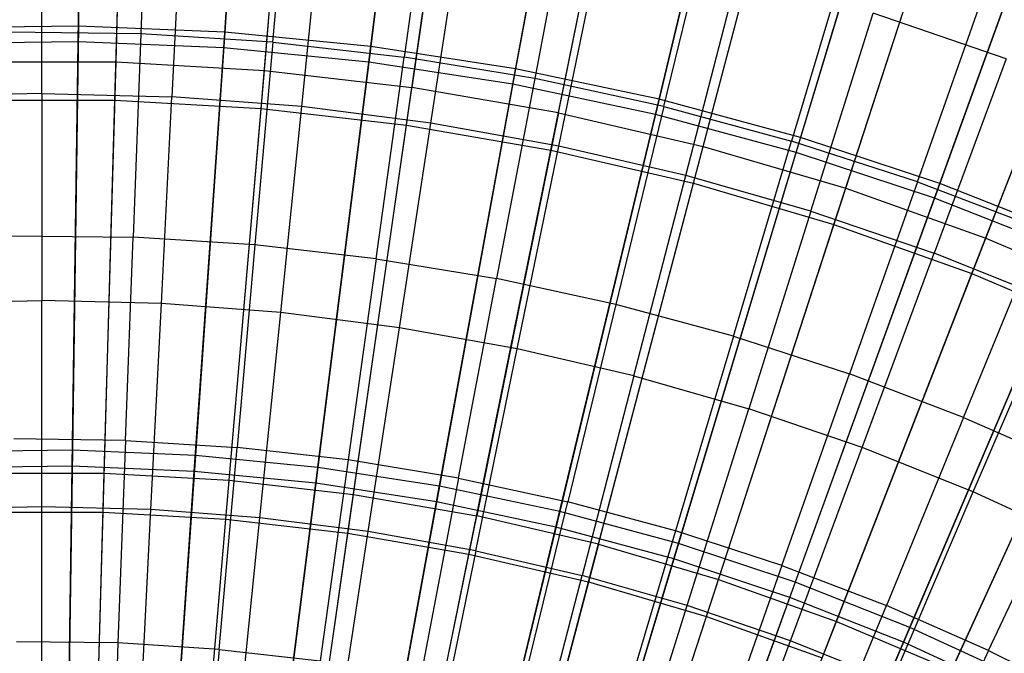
# Model space of a CAD drawing. Extents: x 0.1 to 12.1, y -6 to 6.
# Tile 264 of 334: x 6.044 to 6.775, y 1.492 to 1.963. Entities that reach past the tile are written whole.
import ezdxf

# ---------------------------------------------------------------- set-up
doc = ezdxf.new("R2010")
doc.units = 0
doc.header["$LTSCALE"] = 2.54
doc.layers.get('0').update_dxf_attribs({"linetype": 'CONTINUOUS'})

# ---------------------------------------------------------------- blocks, each defined once
blk = doc.blocks.new('DROPS_COLOR_B-11195_STL')
at = {"color": 0}
for p, q in [((6.11519, 1.93183, 13.16251), (6.12372, 2.2306, 13.03183)), ((6.11519, 1.93183, 13.16251), (6.12372, 2.2306, 13.03183)), ((6.22538, 1.92553, 13.16251), (6.25096, 2.22332, 13.03183)), ((6.22538, 1.92553, 13.16251), (6.25096, 2.22332, 13.03183)), ((6.37758, 2.20879, 13.03183), (6.33504, 1.91295, 13.16251)), ((6.37758, 2.20879, 13.03183), (6.33504, 1.91295, 13.16251)), ((6.11438, 1.90352, 2.21277), (6.12293, 2.20295, 2.3419)), ((6.11438, 1.90352, 2.21277), (6.12293, 2.20295, 2.3419)), ((6.22296, 1.89731, 2.21277), (6.24859, 2.19577, 2.3419)), ((6.22296, 1.89731, 2.21277), (6.24859, 2.19577, 2.3419)), ((6.4438, 1.89412, 13.16251), (6.50316, 2.18706, 13.03183)), ((6.4438, 1.89412, 13.16251), (6.50316, 2.18706, 13.03183)), ((6.33101, 1.88491, 2.21277), (6.37364, 2.18142, 2.3419)), ((6.33101, 1.88491, 2.21277), (6.37364, 2.18142, 2.3419)), ((6.43817, 1.86637, 2.21277), (6.49766, 2.15996, 2.3419)), ((6.43817, 1.86637, 2.21277), (6.49766, 2.15996, 2.3419)), ((6.55131, 1.86913, 13.16251), (6.62729, 2.15819, 13.03183)), ((6.55131, 1.86913, 13.16251), (6.62729, 2.15819, 13.03183)), ((6.54411, 1.84173, 2.21277), (6.62026, 2.13145, 2.3419)), ((6.54411, 1.84173, 2.21277), (6.62026, 2.13145, 2.3419)), ((6.65721, 1.83803, 13.16251), (6.74957, 2.12229, 13.03183)), ((6.65721, 1.83803, 13.16251), (6.74957, 2.12229, 13.03183)), ((6.1394, 2.10409, 13.42236), (6.13369, 1.9527, 13.48847)), ((6.1394, 2.10409, 13.42236), (6.13369, 1.9527, 13.48847)), ((6.23171, 1.94653, 13.48847), (6.24502, 2.09745, 13.42236)), ((6.23171, 1.94653, 13.48847), (6.24502, 2.09745, 13.42236)), ((6.64846, 1.81109, 2.21277), (6.74103, 2.09599, 2.3419)), ((6.64846, 1.81109, 2.21277), (6.74103, 2.09599, 2.3419)), ((6.35017, 2.08551, 13.42236), (6.32929, 1.93545, 13.48847)), ((6.35017, 2.08551, 13.42236), (6.32929, 1.93545, 13.48847)), ((6.76117, 1.80094, 13.16251), (6.86961, 2.07946, 13.03183)), ((6.76117, 1.80094, 13.16251), (6.86961, 2.07946, 13.03183)), ((6.06004, 1.90845, 13.42089), (6.06004, 2.06261, 13.35397)), ((6.06004, 1.90845, 13.42089), (6.06004, 2.06261, 13.35397)), ((6.45459, 2.06829, 13.42236), (6.4262, 1.91947, 13.48847)), ((6.45459, 2.06829, 13.42236), (6.4262, 1.91947, 13.48847)), ((6.16451, 2.05996, 13.35397), (6.1567, 1.906, 13.42089)), ((6.16451, 2.05996, 13.35397), (6.1567, 1.906, 13.42089)), ((6.25311, 1.89866, 13.42089), (6.26871, 2.05203, 13.35397)), ((6.25311, 1.89866, 13.42089), (6.26871, 2.05203, 13.35397)), ((6.75089, 1.77454, 2.21277), (6.85957, 2.05369, 2.3419)), ((6.75089, 1.77454, 2.21277), (6.85957, 2.05369, 2.3419)), ((6.52218, 1.89865, 13.48847), (6.55801, 2.04586, 13.42236)), ((6.52218, 1.89865, 13.48847), (6.55801, 2.04586, 13.42236)), ((6.34903, 1.88644, 13.42089), (6.37237, 2.03883, 13.35397)), ((6.34903, 1.88644, 13.42089), (6.37237, 2.03883, 13.35397)), ((6.44421, 1.86938, 13.42089), (6.47524, 2.02039, 13.35397)), ((6.44421, 1.86938, 13.42089), (6.47524, 2.02039, 13.35397)), ((6.66017, 2.01825, 13.42236), (6.61699, 1.87303, 13.48847)), ((6.66017, 2.01825, 13.42236), (6.61699, 1.87303, 13.48847)), ((6.5384, 1.84753, 13.42089), (6.57704, 1.99677, 13.35397)), ((6.5384, 1.84753, 13.42089), (6.57704, 1.99677, 13.35397)), ((6.7104, 1.84268, 13.48847), (6.76082, 1.98555, 13.42236)), ((6.7104, 1.84268, 13.48847), (6.76082, 1.98555, 13.42236)), ((6.63136, 1.82093, 13.42089), (6.67751, 1.96802, 13.35397)), ((6.63136, 1.82093, 13.42089), (6.67751, 1.96802, 13.35397)), ((6.77639, 1.93422, 13.35397), (6.67751, 1.96802, 13.35397)), ((6.77639, 1.93422, 13.35397), (6.67751, 1.96802, 13.35397)), ((6.13369, 1.9527, 13.48847), (6.03548, 1.95393, 13.48847)), ((6.13369, 1.9527, 13.48847), (6.03548, 1.95393, 13.48847)), ((6.13369, 1.9527, 13.48847), (6.12799, 1.80155, 13.55036)), ((6.13369, 1.9527, 13.48847), (6.12799, 1.80155, 13.55036)), ((6.23171, 1.94653, 13.48847), (6.13369, 1.9527, 13.48847)), ((6.23171, 1.94653, 13.48847), (6.13369, 1.9527, 13.48847)), ((6.23171, 1.94653, 13.48847), (6.21842, 1.79586, 13.55036)), ((6.23171, 1.94653, 13.48847), (6.21842, 1.79586, 13.55036)), ((6.23171, 1.94653, 13.48847), (6.32929, 1.93545, 13.48847)), ((6.23171, 1.94653, 13.48847), (6.32929, 1.93545, 13.48847)), ((6.00481, 1.93183, 13.16251), (6.11519, 1.93183, 13.16251)), ((6.00481, 1.93183, 13.16251), (6.11519, 1.93183, 13.16251)), ((6.10646, 1.6263, 13.27646), (6.11519, 1.93183, 13.16251)), ((6.10646, 1.6263, 13.27646), (6.11519, 1.93183, 13.16251)), ((6.11519, 1.93183, 13.16251), (6.22538, 1.92553, 13.16251)), ((6.11519, 1.93183, 13.16251), (6.22538, 1.92553, 13.16251)), ((6.30845, 1.78564, 13.55036), (6.32929, 1.93545, 13.48847)), ((6.30845, 1.78564, 13.55036), (6.32929, 1.93545, 13.48847)), ((6.4262, 1.91947, 13.48847), (6.32929, 1.93545, 13.48847)), ((6.4262, 1.91947, 13.48847), (6.32929, 1.93545, 13.48847)), ((6.77639, 1.93422, 13.35397), (6.72285, 1.78965, 13.42089)), ((6.77639, 1.93422, 13.35397), (6.72285, 1.78965, 13.42089)), ((6.19923, 1.621, 13.27646), (6.22538, 1.92553, 13.16251)), ((6.19923, 1.621, 13.27646), (6.22538, 1.92553, 13.16251)), ((6.22538, 1.92553, 13.16251), (6.33504, 1.91295, 13.16251)), ((6.22538, 1.92553, 13.16251), (6.33504, 1.91295, 13.16251)), ((6.4262, 1.91947, 13.48847), (6.39786, 1.7709, 13.55036)), ((6.4262, 1.91947, 13.48847), (6.39786, 1.7709, 13.55036)), ((6.52218, 1.89865, 13.48847), (6.4262, 1.91947, 13.48847)), ((6.52218, 1.89865, 13.48847), (6.4262, 1.91947, 13.48847)), ((6.29154, 1.6104, 13.27646), (6.33504, 1.91295, 13.16251)), ((6.29154, 1.6104, 13.27646), (6.33504, 1.91295, 13.16251)), ((6.4438, 1.89412, 13.16251), (6.33504, 1.91295, 13.16251)), ((6.4438, 1.89412, 13.16251), (6.33504, 1.91295, 13.16251)), ((6.06004, 1.90845, 13.42089), (5.96338, 1.906, 13.42089)), ((6.06004, 1.90845, 13.42089), (5.96338, 1.906, 13.42089)), ((6.00562, 1.90352, 2.21277), (6.11438, 1.90352, 2.21277)), ((6.00562, 1.90352, 2.21277), (6.11438, 1.90352, 2.21277)), ((6.06004, 1.90845, 13.42089), (6.1567, 1.906, 13.42089)), ((6.06004, 1.90845, 13.42089), (6.06004, 1.75463, 13.48337)), ((6.06004, 1.90845, 13.42089), (6.06004, 1.75463, 13.48337)), ((6.06004, 1.90845, 13.42089), (6.1567, 1.906, 13.42089)), ((6.10563, 1.5974, 2.1004), (6.11438, 1.90352, 2.21277)), ((6.10563, 1.5974, 2.1004), (6.11438, 1.90352, 2.21277)), ((6.11438, 1.90352, 2.21277), (6.22296, 1.89731, 2.21277)), ((6.11438, 1.90352, 2.21277), (6.22296, 1.89731, 2.21277)), ((6.14891, 1.75238, 13.48337), (6.1567, 1.906, 13.42089)), ((6.14891, 1.75238, 13.48337), (6.1567, 1.906, 13.42089)), ((6.25311, 1.89866, 13.42089), (6.1567, 1.906, 13.42089)), ((6.25311, 1.89866, 13.42089), (6.1567, 1.906, 13.42089)), ((6.19675, 1.59219, 2.1004), (6.22296, 1.89731, 2.21277)), ((6.19675, 1.59219, 2.1004), (6.22296, 1.89731, 2.21277)), ((6.22296, 1.89731, 2.21277), (6.33101, 1.88491, 2.21277)), ((6.22296, 1.89731, 2.21277), (6.33101, 1.88491, 2.21277)), ((6.23755, 1.74563, 13.48337), (6.25311, 1.89866, 13.42089)), ((6.23755, 1.74563, 13.48337), (6.25311, 1.89866, 13.42089)), ((6.34903, 1.88644, 13.42089), (6.25311, 1.89866, 13.42089)), ((6.34903, 1.88644, 13.42089), (6.25311, 1.89866, 13.42089)), ((6.52218, 1.89865, 13.48847), (6.48641, 1.75169, 13.55036)), ((6.52218, 1.89865, 13.48847), (6.48641, 1.75169, 13.55036)), ((6.52218, 1.89865, 13.48847), (6.61699, 1.87303, 13.48847)), ((6.52218, 1.89865, 13.48847), (6.61699, 1.87303, 13.48847)), ((6.4438, 1.89412, 13.16251), (6.3831, 1.59456, 13.27646)), ((6.4438, 1.89412, 13.16251), (6.3831, 1.59456, 13.27646)), ((6.4438, 1.89412, 13.16251), (6.55131, 1.86913, 13.16251)), ((6.4438, 1.89412, 13.16251), (6.55131, 1.86913, 13.16251)), ((6.28743, 1.58179, 2.1004), (6.33101, 1.88491, 2.21277)), ((6.28743, 1.58179, 2.1004), (6.33101, 1.88491, 2.21277)), ((6.32574, 1.73439, 13.48337), (6.34903, 1.88644, 13.42089)), ((6.32574, 1.73439, 13.48337), (6.34903, 1.88644, 13.42089)), ((6.33101, 1.88491, 2.21277), (6.43817, 1.86637, 2.21277)), ((6.33101, 1.88491, 2.21277), (6.43817, 1.86637, 2.21277)), ((6.44421, 1.86938, 13.42089), (6.34903, 1.88644, 13.42089)), ((6.44421, 1.86938, 13.42089), (6.34903, 1.88644, 13.42089)), ((6.57388, 1.72806, 13.55036), (6.61699, 1.87303, 13.48847)), ((6.57388, 1.72806, 13.55036), (6.61699, 1.87303, 13.48847)), ((6.7104, 1.84268, 13.48847), (6.61699, 1.87303, 13.48847)), ((6.7104, 1.84268, 13.48847), (6.61699, 1.87303, 13.48847)), ((6.37736, 1.56623, 2.1004), (6.43817, 1.86637, 2.21277)), ((6.37736, 1.56623, 2.1004), (6.43817, 1.86637, 2.21277)), ((6.41324, 1.71871, 13.48337), (6.44421, 1.86938, 13.42089)), ((6.41324, 1.71871, 13.48337), (6.44421, 1.86938, 13.42089)), ((6.43817, 1.86637, 2.21277), (6.54411, 1.84173, 2.21277)), ((6.43817, 1.86637, 2.21277), (6.54411, 1.84173, 2.21277)), ((6.5384, 1.84753, 13.42089), (6.44421, 1.86938, 13.42089)), ((6.5384, 1.84753, 13.42089), (6.44421, 1.86938, 13.42089)), ((6.4736, 1.57351, 13.27646), (6.55131, 1.86913, 13.16251)), ((6.4736, 1.57351, 13.27646), (6.55131, 1.86913, 13.16251)), ((6.55131, 1.86913, 13.16251), (6.65721, 1.83803, 13.16251)), ((6.55131, 1.86913, 13.16251), (6.65721, 1.83803, 13.16251)), ((6.49984, 1.69862, 13.48337), (6.5384, 1.84753, 13.42089)), ((6.49984, 1.69862, 13.48337), (6.5384, 1.84753, 13.42089)), ((6.63136, 1.82093, 13.42089), (6.5384, 1.84753, 13.42089)), ((6.63136, 1.82093, 13.42089), (6.5384, 1.84753, 13.42089)), ((6.46625, 1.54555, 2.1004), (6.54411, 1.84173, 2.21277)), ((6.46625, 1.54555, 2.1004), (6.54411, 1.84173, 2.21277)), ((6.54411, 1.84173, 2.21277), (6.64846, 1.81109, 2.21277)), ((6.54411, 1.84173, 2.21277), (6.64846, 1.81109, 2.21277)), ((6.56276, 1.54734, 13.27646), (6.65721, 1.83803, 13.16251)), ((6.56276, 1.54734, 13.27646), (6.65721, 1.83803, 13.16251)), ((6.65721, 1.83803, 13.16251), (6.76117, 1.80094, 13.16251)), ((6.65721, 1.83803, 13.16251), (6.76117, 1.80094, 13.16251)), ((6.7104, 1.84268, 13.48847), (6.66006, 1.70006, 13.55036)), ((6.7104, 1.84268, 13.48847), (6.66006, 1.70006, 13.55036)), ((6.7104, 1.84268, 13.48847), (6.80216, 1.80768, 13.48847)), ((6.7104, 1.84268, 13.48847), (6.80216, 1.80768, 13.48847)), ((6.63136, 1.82093, 13.42089), (6.58531, 1.67416, 13.48337)), ((6.63136, 1.82093, 13.42089), (6.58531, 1.67416, 13.48337)), ((6.63136, 1.82093, 13.42089), (6.72285, 1.78965, 13.42089)), ((6.63136, 1.82093, 13.42089), (6.72285, 1.78965, 13.42089)), ((6.55383, 1.51984, 2.1004), (6.64846, 1.81109, 2.21277)), ((6.55383, 1.51984, 2.1004), (6.64846, 1.81109, 2.21277)), ((6.64846, 1.81109, 2.21277), (6.75089, 1.77454, 2.21277)), ((6.64846, 1.81109, 2.21277), (6.75089, 1.77454, 2.21277)), ((6.74472, 1.66776, 13.55036), (6.80216, 1.80768, 13.48847)), ((6.74472, 1.66776, 13.55036), (6.80216, 1.80768, 13.48847)), ((6.03738, 1.80269, 13.55036), (6.12799, 1.80155, 13.55036)), ((6.03738, 1.80269, 13.55036), (6.12799, 1.80155, 13.55036)), ((6.1223, 1.65069, 13.60807), (6.12799, 1.80155, 13.55036)), ((6.1223, 1.65069, 13.60807), (6.12799, 1.80155, 13.55036)), ((6.21842, 1.79586, 13.55036), (6.12799, 1.80155, 13.55036)), ((6.21842, 1.79586, 13.55036), (6.12799, 1.80155, 13.55036)), ((6.65028, 1.51611, 13.27646), (6.76117, 1.80094, 13.16251)), ((6.65028, 1.51611, 13.27646), (6.76117, 1.80094, 13.16251)), ((6.76117, 1.80094, 13.16251), (6.86284, 1.75797, 13.16251)), ((6.76117, 1.80094, 13.16251), (6.86284, 1.75797, 13.16251)), ((6.21842, 1.79586, 13.55036), (6.20516, 1.64548, 13.60807)), ((6.21842, 1.79586, 13.55036), (6.20516, 1.64548, 13.60807)), ((6.30845, 1.78564, 13.55036), (6.21842, 1.79586, 13.55036)), ((6.30845, 1.78564, 13.55036), (6.21842, 1.79586, 13.55036)), ((6.30845, 1.78564, 13.55036), (6.28765, 1.63611, 13.60807)), ((6.30845, 1.78564, 13.55036), (6.28765, 1.63611, 13.60807)), ((6.30845, 1.78564, 13.55036), (6.39786, 1.7709, 13.55036)), ((6.30845, 1.78564, 13.55036), (6.39786, 1.7709, 13.55036)), ((6.66943, 1.64541, 13.48337), (6.72285, 1.78965, 13.42089)), ((6.66943, 1.64541, 13.48337), (6.72285, 1.78965, 13.42089)), ((6.81265, 1.75378, 13.42089), (6.72285, 1.78965, 13.42089)), ((6.81265, 1.75378, 13.42089), (6.72285, 1.78965, 13.42089)), ((6.36957, 1.6226, 13.60807), (6.39786, 1.7709, 13.55036)), ((6.36957, 1.6226, 13.60807), (6.39786, 1.7709, 13.55036)), ((6.48641, 1.75169, 13.55036), (6.39786, 1.7709, 13.55036)), ((6.48641, 1.75169, 13.55036), (6.39786, 1.7709, 13.55036)), ((6.63979, 1.48917, 2.1004), (6.75089, 1.77454, 2.21277)), ((6.63979, 1.48917, 2.1004), (6.75089, 1.77454, 2.21277)), ((6.75089, 1.77454, 2.21277), (6.85107, 1.73221, 2.21277)), ((6.75089, 1.77454, 2.21277), (6.85107, 1.73221, 2.21277)), ((6.73587, 1.47994, 13.27646), (6.86284, 1.75797, 13.16251)), ((6.73587, 1.47994, 13.27646), (6.86284, 1.75797, 13.16251)), ((5.97117, 1.75238, 13.48337), (6.06004, 1.75463, 13.48337)), ((5.97117, 1.75238, 13.48337), (6.06004, 1.75463, 13.48337)), ((6.06004, 1.60136, 13.54139), (6.06004, 1.75463, 13.48337)), ((6.14891, 1.75238, 13.48337), (6.06004, 1.75463, 13.48337)), ((6.14891, 1.75238, 13.48337), (6.06004, 1.75463, 13.48337)), ((6.06004, 1.60136, 13.54139), (6.06004, 1.75463, 13.48337)), ((6.14115, 1.59931, 13.54139), (6.14891, 1.75238, 13.48337)), ((6.14115, 1.59931, 13.54139), (6.14891, 1.75238, 13.48337)), ((6.23755, 1.74563, 13.48337), (6.14891, 1.75238, 13.48337)), ((6.23755, 1.74563, 13.48337), (6.14891, 1.75238, 13.48337)), ((6.48641, 1.75169, 13.55036), (6.4507, 1.605, 13.60807)), ((6.48641, 1.75169, 13.55036), (6.4507, 1.605, 13.60807)), ((6.57388, 1.72806, 13.55036), (6.48641, 1.75169, 13.55036)), ((6.57388, 1.72806, 13.55036), (6.48641, 1.75169, 13.55036)), ((6.75199, 1.61243, 13.48337), (6.81265, 1.75378, 13.42089)), ((6.75199, 1.61243, 13.48337), (6.81265, 1.75378, 13.42089)), ((6.22204, 1.59314, 13.54139), (6.23755, 1.74563, 13.48337)), ((6.22204, 1.59314, 13.54139), (6.23755, 1.74563, 13.48337)), ((6.32574, 1.73439, 13.48337), (6.23755, 1.74563, 13.48337)), ((6.32574, 1.73439, 13.48337), (6.23755, 1.74563, 13.48337)), ((6.30253, 1.58289, 13.54139), (6.32574, 1.73439, 13.48337)), ((6.30253, 1.58289, 13.54139), (6.32574, 1.73439, 13.48337)), ((6.41324, 1.71871, 13.48337), (6.32574, 1.73439, 13.48337)), ((6.41324, 1.71871, 13.48337), (6.32574, 1.73439, 13.48337)), ((6.57388, 1.72806, 13.55036), (6.53085, 1.58335, 13.60807)), ((6.57388, 1.72806, 13.55036), (6.53085, 1.58335, 13.60807)), ((6.57388, 1.72806, 13.55036), (6.66006, 1.70006, 13.55036)), ((6.57388, 1.72806, 13.55036), (6.66006, 1.70006, 13.55036)), ((6.72386, 1.45364, 2.1004), (6.85107, 1.73221, 2.21277)), ((6.72386, 1.45364, 2.1004), (6.85107, 1.73221, 2.21277)), ((6.38239, 1.56858, 13.54139), (6.41324, 1.71871, 13.48337)), ((6.38239, 1.56858, 13.54139), (6.41324, 1.71871, 13.48337)), ((6.49984, 1.69862, 13.48337), (6.41324, 1.71871, 13.48337)), ((6.49984, 1.69862, 13.48337), (6.41324, 1.71871, 13.48337)), ((6.49984, 1.69862, 13.48337), (6.46142, 1.55024, 13.54139)), ((6.49984, 1.69862, 13.48337), (6.46142, 1.55024, 13.54139)), ((6.49984, 1.69862, 13.48337), (6.58531, 1.67416, 13.48337)), ((6.49984, 1.69862, 13.48337), (6.58531, 1.67416, 13.48337)), ((6.60981, 1.55769, 13.60807), (6.66006, 1.70006, 13.55036)), ((6.60981, 1.55769, 13.60807), (6.66006, 1.70006, 13.55036)), ((6.74472, 1.66776, 13.55036), (6.66006, 1.70006, 13.55036)), ((6.74472, 1.66776, 13.55036), (6.66006, 1.70006, 13.55036)), ((6.53943, 1.52792, 13.54139), (6.58531, 1.67416, 13.48337)), ((6.53943, 1.52792, 13.54139), (6.58531, 1.67416, 13.48337)), ((6.66943, 1.64541, 13.48337), (6.58531, 1.67416, 13.48337)), ((6.66943, 1.64541, 13.48337), (6.58531, 1.67416, 13.48337)), ((6.74472, 1.66776, 13.55036), (6.68738, 1.5281, 13.60807)), ((6.74472, 1.66776, 13.55036), (6.68738, 1.5281, 13.60807)), ((6.74472, 1.66776, 13.55036), (6.82765, 1.63125, 13.55036)), ((6.74472, 1.66776, 13.55036), (6.82765, 1.63125, 13.55036)), ((6.1223, 1.65069, 13.60807), (6.03928, 1.65173, 13.60807)), ((6.1223, 1.65069, 13.60807), (6.03928, 1.65173, 13.60807)), ((6.1223, 1.65069, 13.60807), (6.11662, 1.50013, 13.66163)), ((6.1223, 1.65069, 13.60807), (6.11662, 1.50013, 13.66163)), ((6.1223, 1.65069, 13.60807), (6.20516, 1.64548, 13.60807)), ((6.1223, 1.65069, 13.60807), (6.20516, 1.64548, 13.60807)), ((6.19192, 1.49539, 13.66163), (6.20516, 1.64548, 13.60807)), ((6.19192, 1.49539, 13.66163), (6.20516, 1.64548, 13.60807)), ((6.28765, 1.63611, 13.60807), (6.20516, 1.64548, 13.60807)), ((6.28765, 1.63611, 13.60807), (6.20516, 1.64548, 13.60807)), ((6.6162, 1.50168, 13.54139), (6.66943, 1.64541, 13.48337)), ((6.6162, 1.50168, 13.54139), (6.66943, 1.64541, 13.48337)), ((6.75199, 1.61243, 13.48337), (6.66943, 1.64541, 13.48337)), ((6.75199, 1.61243, 13.48337), (6.66943, 1.64541, 13.48337)), ((6.28765, 1.63611, 13.60807), (6.26689, 1.48688, 13.66163)), ((6.28765, 1.63611, 13.60807), (6.26689, 1.48688, 13.66163)), ((6.36957, 1.6226, 13.60807), (6.28765, 1.63611, 13.60807)), ((6.36957, 1.6226, 13.60807), (6.28765, 1.63611, 13.60807)), ((6.76337, 1.49465, 13.60807), (6.82765, 1.63125, 13.55036)), ((6.76337, 1.49465, 13.60807), (6.82765, 1.63125, 13.55036)), ((6.01354, 1.6263, 13.27646), (6.10646, 1.6263, 13.27646)), ((6.01354, 1.6263, 13.27646), (6.10646, 1.6263, 13.27646)), ((6.09756, 1.31494, 13.37336), (6.10646, 1.6263, 13.27646)), ((6.09756, 1.31494, 13.37336), (6.10646, 1.6263, 13.27646)), ((6.10646, 1.6263, 13.27646), (6.19923, 1.621, 13.27646)), ((6.10646, 1.6263, 13.27646), (6.19923, 1.621, 13.27646)), ((6.17257, 1.31066, 13.37336), (6.19923, 1.621, 13.27646)), ((6.17257, 1.31066, 13.37336), (6.19923, 1.621, 13.27646)), ((6.19923, 1.621, 13.27646), (6.29154, 1.6104, 13.27646)), ((6.19923, 1.621, 13.27646), (6.29154, 1.6104, 13.27646)), ((6.36957, 1.6226, 13.60807), (6.34133, 1.47461, 13.66163)), ((6.36957, 1.6226, 13.60807), (6.34133, 1.47461, 13.66163)), ((6.36957, 1.6226, 13.60807), (6.4507, 1.605, 13.60807)), ((6.36957, 1.6226, 13.60807), (6.4507, 1.605, 13.60807)), ((6.24721, 1.30209, 13.37336), (6.29154, 1.6104, 13.27646)), ((6.24721, 1.30209, 13.37336), (6.29154, 1.6104, 13.27646)), ((6.29154, 1.6104, 13.27646), (6.3831, 1.59456, 13.27646)), ((6.29154, 1.6104, 13.27646), (6.3831, 1.59456, 13.27646)), ((6.69154, 1.47158, 13.54139), (6.75199, 1.61243, 13.48337)), ((6.69154, 1.47158, 13.54139), (6.75199, 1.61243, 13.48337)), ((6.83277, 1.57531, 13.48337), (6.75199, 1.61243, 13.48337)), ((6.83277, 1.57531, 13.48337), (6.75199, 1.61243, 13.48337)), ((6.41507, 1.45861, 13.66163), (6.4507, 1.605, 13.60807)), ((6.41507, 1.45861, 13.66163), (6.4507, 1.605, 13.60807)), ((6.53085, 1.58335, 13.60807), (6.4507, 1.605, 13.60807)), ((6.53085, 1.58335, 13.60807), (6.4507, 1.605, 13.60807)), ((6.06004, 1.60136, 13.54139), (5.97893, 1.59931, 13.54139)), ((6.06004, 1.60136, 13.54139), (5.97893, 1.59931, 13.54139)), ((6.01437, 1.5974, 2.1004), (6.10563, 1.5974, 2.1004)), ((6.01437, 1.5974, 2.1004), (6.10563, 1.5974, 2.1004)), ((6.06004, 1.4485, 13.59504), (6.06004, 1.60136, 13.54139)), ((6.14115, 1.59931, 13.54139), (6.06004, 1.60136, 13.54139)), ((6.14115, 1.59931, 13.54139), (6.06004, 1.60136, 13.54139)), ((6.06004, 1.4485, 13.59504), (6.06004, 1.60136, 13.54139)), ((6.09673, 1.28555, 2.00512), (6.10563, 1.5974, 2.1004)), ((6.09673, 1.28555, 2.00512), (6.10563, 1.5974, 2.1004)), ((6.10563, 1.5974, 2.1004), (6.19675, 1.59219, 2.1004)), ((6.10563, 1.5974, 2.1004), (6.19675, 1.59219, 2.1004)), ((6.1334, 1.44664, 13.59504), (6.14115, 1.59931, 13.54139)), ((6.1334, 1.44664, 13.59504), (6.14115, 1.59931, 13.54139)), ((6.22204, 1.59314, 13.54139), (6.14115, 1.59931, 13.54139)), ((6.22204, 1.59314, 13.54139), (6.14115, 1.59931, 13.54139)), ((6.32124, 1.28928, 13.37336), (6.3831, 1.59456, 13.27646)), ((6.32124, 1.28928, 13.37336), (6.3831, 1.59456, 13.27646)), ((6.4736, 1.57351, 13.27646), (6.3831, 1.59456, 13.27646)), ((6.4736, 1.57351, 13.27646), (6.3831, 1.59456, 13.27646)), ((6.17006, 1.28136, 2.00512), (6.19675, 1.59219, 2.1004)), ((6.17006, 1.28136, 2.00512), (6.19675, 1.59219, 2.1004)), ((6.19675, 1.59219, 2.1004), (6.28743, 1.58179, 2.1004)), ((6.19675, 1.59219, 2.1004), (6.28743, 1.58179, 2.1004)), ((6.20658, 1.44107, 13.59504), (6.22204, 1.59314, 13.54139)), ((6.20658, 1.44107, 13.59504), (6.22204, 1.59314, 13.54139)), ((6.30253, 1.58289, 13.54139), (6.22204, 1.59314, 13.54139)), ((6.30253, 1.58289, 13.54139), (6.22204, 1.59314, 13.54139)), ((6.24303, 1.27298, 2.00512), (6.28743, 1.58179, 2.1004)), ((6.24303, 1.27298, 2.00512), (6.28743, 1.58179, 2.1004)), ((6.27938, 1.4318, 13.59504), (6.30253, 1.58289, 13.54139)), ((6.27938, 1.4318, 13.59504), (6.30253, 1.58289, 13.54139)), ((6.28743, 1.58179, 2.1004), (6.37736, 1.56623, 2.1004)), ((6.28743, 1.58179, 2.1004), (6.37736, 1.56623, 2.1004)), ((6.38239, 1.56858, 13.54139), (6.30253, 1.58289, 13.54139)), ((6.38239, 1.56858, 13.54139), (6.30253, 1.58289, 13.54139)), ((6.53085, 1.58335, 13.60807), (6.48791, 1.43893, 13.66163)), ((6.53085, 1.58335, 13.60807), (6.48791, 1.43893, 13.66163)), ((6.60981, 1.55769, 13.60807), (6.53085, 1.58335, 13.60807)), ((6.60981, 1.55769, 13.60807), (6.53085, 1.58335, 13.60807)), ((6.4736, 1.57351, 13.27646), (6.39442, 1.27226, 13.37336)), ((6.4736, 1.57351, 13.27646), (6.39442, 1.27226, 13.37336)), ((6.4736, 1.57351, 13.27646), (6.56276, 1.54734, 13.27646)), ((6.4736, 1.57351, 13.27646), (6.56276, 1.54734, 13.27646)), ((6.3154, 1.26046, 2.00512), (6.37736, 1.56623, 2.1004)), ((6.3154, 1.26046, 2.00512), (6.37736, 1.56623, 2.1004)), ((6.38239, 1.56858, 13.54139), (6.35162, 1.41885, 13.59504)), ((6.38239, 1.56858, 13.54139), (6.35162, 1.41885, 13.59504)), ((6.37736, 1.56623, 2.1004), (6.46625, 1.54555, 2.1004)), ((6.37736, 1.56623, 2.1004), (6.46625, 1.54555, 2.1004)), ((6.38239, 1.56858, 13.54139), (6.46142, 1.55024, 13.54139)), ((6.38239, 1.56858, 13.54139), (6.46142, 1.55024, 13.54139)), ((6.60981, 1.55769, 13.60807), (6.55967, 1.41562, 13.66163)), ((6.60981, 1.55769, 13.60807), (6.55967, 1.41562, 13.66163)), ((6.60981, 1.55769, 13.60807), (6.68738, 1.5281, 13.60807)), ((6.60981, 1.55769, 13.60807), (6.68738, 1.5281, 13.60807)), ((6.38694, 1.24382, 2.00512), (6.46625, 1.54555, 2.1004)), ((6.38694, 1.24382, 2.00512), (6.46625, 1.54555, 2.1004)), ((6.42311, 1.40226, 13.59504), (6.46142, 1.55024, 13.54139)), ((6.42311, 1.40226, 13.59504), (6.46142, 1.55024, 13.54139)), ((6.53943, 1.52792, 13.54139), (6.46142, 1.55024, 13.54139)), ((6.53943, 1.52792, 13.54139), (6.46142, 1.55024, 13.54139)), ((6.46625, 1.54555, 2.1004), (6.55383, 1.51984, 2.1004)), ((6.46625, 1.54555, 2.1004), (6.55383, 1.51984, 2.1004)), ((6.46651, 1.2511, 13.37336), (6.56276, 1.54734, 13.27646)), ((6.46651, 1.2511, 13.37336), (6.56276, 1.54734, 13.27646)), ((6.56276, 1.54734, 13.27646), (6.65028, 1.51611, 13.27646)), ((6.56276, 1.54734, 13.27646), (6.65028, 1.51611, 13.27646)), ((6.49367, 1.38207, 13.59504), (6.53943, 1.52792, 13.54139)), ((6.49367, 1.38207, 13.59504), (6.53943, 1.52792, 13.54139)), ((6.6162, 1.50168, 13.54139), (6.53943, 1.52792, 13.54139)), ((6.6162, 1.50168, 13.54139), (6.53943, 1.52792, 13.54139)), ((6.63016, 1.38872, 13.66163), (6.68738, 1.5281, 13.60807)), ((6.63016, 1.38872, 13.66163), (6.68738, 1.5281, 13.60807)), ((6.76337, 1.49465, 13.60807), (6.68738, 1.5281, 13.60807)), ((6.76337, 1.49465, 13.60807), (6.68738, 1.5281, 13.60807)), ((6.45742, 1.22313, 2.00512), (6.55383, 1.51984, 2.1004)), ((6.45742, 1.22313, 2.00512), (6.55383, 1.51984, 2.1004)), ((6.53727, 1.22585, 13.37336), (6.65028, 1.51611, 13.27646)), ((6.53727, 1.22585, 13.37336), (6.65028, 1.51611, 13.27646)), ((6.55383, 1.51984, 2.1004), (6.63979, 1.48917, 2.1004)), ((6.55383, 1.51984, 2.1004), (6.63979, 1.48917, 2.1004)), ((6.65028, 1.51611, 13.27646), (6.73587, 1.47994, 13.27646)), ((6.65028, 1.51611, 13.27646), (6.73587, 1.47994, 13.27646)), ((6.11662, 1.50013, 13.66163), (6.04117, 1.50108, 13.66163)), ((6.11662, 1.50013, 13.66163), (6.04117, 1.50108, 13.66163)), ((6.11662, 1.50013, 13.66163), (6.11095, 1.3499, 13.71107)), ((6.11662, 1.50013, 13.66163), (6.11095, 1.3499, 13.71107)), ((6.19192, 1.49539, 13.66163), (6.11662, 1.50013, 13.66163)), ((6.19192, 1.49539, 13.66163), (6.11662, 1.50013, 13.66163)), ((6.56311, 1.35834, 13.59504), (6.6162, 1.50168, 13.54139)), ((6.56311, 1.35834, 13.59504), (6.6162, 1.50168, 13.54139)), ((6.69154, 1.47158, 13.54139), (6.6162, 1.50168, 13.54139)), ((6.69154, 1.47158, 13.54139), (6.6162, 1.50168, 13.54139)), ((6.19192, 1.49539, 13.66163), (6.17871, 1.34563, 13.71107)), ((6.19192, 1.49539, 13.66163), (6.17871, 1.34563, 13.71107)), ((6.19192, 1.49539, 13.66163), (6.26689, 1.48688, 13.66163)), ((6.19192, 1.49539, 13.66163), (6.26689, 1.48688, 13.66163)), ((6.76337, 1.49465, 13.60807), (6.69922, 1.35833, 13.66163)), ((6.76337, 1.49465, 13.60807), (6.69922, 1.35833, 13.66163)), ((6.76337, 1.49465, 13.60807), (6.83758, 1.45743, 13.60807)), ((6.76337, 1.49465, 13.60807), (6.83758, 1.45743, 13.60807))]:
    blk.add_line(p, q, dxfattribs=at)
blk = doc.blocks.new('GROUP_1')
at = {"color": 0}
for p, q in [((6.03152, 8.26499, 11.55487), (6.02723, 7.95578, 11.6713)), ((6.03152, 8.26499, 11.55487), (6.02723, 7.95578, 11.6713)), ((6.1575, 8.25974, 11.55487), (6.13603, 7.95124, 11.6713)), ((6.1575, 8.25974, 11.55487), (6.13603, 7.95124, 11.6713)), ((6.02706, 7.94409, 0.32467), (6.03137, 8.25354, 0.44046)), ((6.02706, 7.94409, 0.32467), (6.03137, 8.25354, 0.44046)), ((6.13521, 7.93958, 0.32467), (6.15671, 8.24831, 0.44046)), ((6.13521, 7.93958, 0.32467), (6.15671, 8.24831, 0.44046)), ((6.28299, 8.24749, 11.55487), (6.2444, 7.94066, 11.6713)), ((6.28299, 8.24749, 11.55487), (6.2444, 7.94066, 11.6713)), ((6.24295, 7.92906, 0.32467), (6.28156, 8.23613, 0.44046)), ((6.24295, 7.92906, 0.32467), (6.28156, 8.23613, 0.44046)), ((6.40761, 8.22828, 11.55487), (6.35203, 7.92407, 11.6713)), ((6.40761, 8.22828, 11.55487), (6.35203, 7.92407, 11.6713)), ((6.34993, 7.91257, 0.32467), (6.40555, 8.21702, 0.44046)), ((6.34993, 7.91257, 0.32467), (6.40555, 8.21702, 0.44046)), ((6.53096, 8.20218, 11.55487), (6.45856, 7.90153, 11.6713)), ((6.53096, 8.20218, 11.55487), (6.45856, 7.90153, 11.6713)), ((6.45583, 7.89017, 0.32467), (6.52828, 8.19105, 0.44046)), ((6.45583, 7.89017, 0.32467), (6.52828, 8.19105, 0.44046)), ((6.65268, 8.16927, 11.55487), (6.56368, 7.87311, 11.6713)), ((6.65268, 8.16927, 11.55487), (6.56368, 7.87311, 11.6713)), ((6.56032, 7.86191, 0.32467), (6.64938, 8.1583, 0.44046)), ((6.56032, 7.86191, 0.32467), (6.64938, 8.1583, 0.44046)), ((6.77237, 8.12964, 11.55487), (6.66706, 7.83888, 11.6713)), ((6.77237, 8.12964, 11.55487), (6.66706, 7.83888, 11.6713)), ((6.66307, 7.82789, 0.32467), (6.76848, 8.11887, 0.44046)), ((6.66307, 7.82789, 0.32467), (6.76848, 8.11887, 0.44046)), ((6.02723, 7.95578, 11.6713), (5.91834, 7.95427, 11.6713)), ((6.02723, 7.95578, 11.6713), (5.91834, 7.95427, 11.6713)), ((6.02723, 7.95578, 11.6713), (6.02284, 7.64062, 11.77053)), ((6.02723, 7.95578, 11.6713), (6.02284, 7.64062, 11.77053)), ((6.13603, 7.95124, 11.6713), (6.02723, 7.95578, 11.6713)), ((6.13603, 7.95124, 11.6713), (6.02723, 7.95578, 11.6713)), ((6.13603, 7.95124, 11.6713), (6.11414, 7.63682, 11.77053)), ((6.13603, 7.95124, 11.6713), (6.11414, 7.63682, 11.77053)), ((6.2444, 7.94066, 11.6713), (6.13603, 7.95124, 11.6713)), ((6.2444, 7.94066, 11.6713), (6.13603, 7.95124, 11.6713)), ((6.02706, 7.94409, 0.32467), (5.91883, 7.94259, 0.32467)), ((6.02706, 7.94409, 0.32467), (5.91883, 7.94259, 0.32467)), ((6.02268, 7.62873, 0.2261), (6.02706, 7.94409, 0.32467)), ((6.02268, 7.62873, 0.2261), (6.02706, 7.94409, 0.32467)), ((6.13521, 7.93958, 0.32467), (6.02706, 7.94409, 0.32467)), ((6.13521, 7.93958, 0.32467), (6.02706, 7.94409, 0.32467)), ((6.11331, 7.62495, 0.2261), (6.13521, 7.93958, 0.32467)), ((6.11331, 7.62495, 0.2261), (6.13521, 7.93958, 0.32467)), ((6.24295, 7.92906, 0.32467), (6.13521, 7.93958, 0.32467)), ((6.24295, 7.92906, 0.32467), (6.13521, 7.93958, 0.32467)), ((6.2444, 7.94066, 11.6713), (6.20507, 7.62794, 11.77053)), ((6.2444, 7.94066, 11.6713), (6.20507, 7.62794, 11.77053)), ((6.35203, 7.92407, 11.6713), (6.2444, 7.94066, 11.6713)), ((6.35203, 7.92407, 11.6713), (6.2444, 7.94066, 11.6713)), ((6.20359, 7.61614, 0.2261), (6.24295, 7.92906, 0.32467)), ((6.20359, 7.61614, 0.2261), (6.24295, 7.92906, 0.32467)), ((6.34993, 7.91257, 0.32467), (6.24295, 7.92906, 0.32467)), ((6.34993, 7.91257, 0.32467), (6.24295, 7.92906, 0.32467)), ((6.35203, 7.92407, 11.6713), (6.29538, 7.61402, 11.77053)), ((6.35203, 7.92407, 11.6713), (6.29538, 7.61402, 11.77053)), ((6.45856, 7.90153, 11.6713), (6.35203, 7.92407, 11.6713)), ((6.45856, 7.90153, 11.6713), (6.35203, 7.92407, 11.6713)), ((6.29324, 7.60232, 0.2261), (6.34993, 7.91257, 0.32467)), ((6.29324, 7.60232, 0.2261), (6.34993, 7.91257, 0.32467)), ((6.45583, 7.89017, 0.32467), (6.34993, 7.91257, 0.32467)), ((6.45583, 7.89017, 0.32467), (6.34993, 7.91257, 0.32467)), ((6.45856, 7.90153, 11.6713), (6.38477, 7.59511, 11.77053)), ((6.45856, 7.90153, 11.6713), (6.38477, 7.59511, 11.77053)), ((6.56368, 7.87311, 11.6713), (6.45856, 7.90153, 11.6713)), ((6.56368, 7.87311, 11.6713), (6.45856, 7.90153, 11.6713)), ((6.38199, 7.58354, 0.2261), (6.45583, 7.89017, 0.32467)), ((6.38199, 7.58354, 0.2261), (6.45583, 7.89017, 0.32467)), ((6.56032, 7.86191, 0.32467), (6.45583, 7.89017, 0.32467)), ((6.56032, 7.86191, 0.32467), (6.45583, 7.89017, 0.32467)), ((6.56368, 7.87311, 11.6713), (6.47297, 7.57125, 11.77053)), ((6.56368, 7.87311, 11.6713), (6.47297, 7.57125, 11.77053)), ((6.66706, 7.83888, 11.6713), (6.56368, 7.87311, 11.6713)), ((6.66706, 7.83888, 11.6713), (6.56368, 7.87311, 11.6713)), ((6.46955, 7.55986, 0.2261), (6.56032, 7.86191, 0.32467)), ((6.46955, 7.55986, 0.2261), (6.56032, 7.86191, 0.32467)), ((6.66307, 7.82789, 0.32467), (6.56032, 7.86191, 0.32467)), ((6.66307, 7.82789, 0.32467), (6.56032, 7.86191, 0.32467)), ((6.66706, 7.83888, 11.6713), (6.55971, 7.54254, 11.77053)), ((6.66706, 7.83888, 11.6713), (6.55971, 7.54254, 11.77053)), ((6.76837, 7.79896, 11.6713), (6.66706, 7.83888, 11.6713)), ((6.76837, 7.79896, 11.6713), (6.66706, 7.83888, 11.6713)), ((6.55566, 7.53135, 0.2261), (6.66307, 7.82789, 0.32467)), ((6.55566, 7.53135, 0.2261), (6.66307, 7.82789, 0.32467)), ((6.76378, 7.78821, 0.32467), (6.66307, 7.82789, 0.32467)), ((6.76378, 7.78821, 0.32467), (6.66307, 7.82789, 0.32467)), ((6.76837, 7.79896, 11.6713), (6.64472, 7.50904, 11.77053)), ((6.76837, 7.79896, 11.6713), (6.64472, 7.50904, 11.77053)), ((6.64006, 7.4981, 0.2261), (6.76378, 7.78821, 0.32467)), ((6.64006, 7.4981, 0.2261), (6.76378, 7.78821, 0.32467)), ((6.02284, 7.64062, 11.77053), (5.93148, 7.63935, 11.77053)), ((6.02284, 7.64062, 11.77053), (5.93148, 7.63935, 11.77053)), ((6.02284, 7.64062, 11.77053), (6.01839, 7.32049, 11.85225)), ((6.02284, 7.64062, 11.77053), (6.01839, 7.32049, 11.85225)), ((6.11414, 7.63682, 11.77053), (6.02284, 7.64062, 11.77053)), ((6.11414, 7.63682, 11.77053), (6.02284, 7.64062, 11.77053)), ((6.11414, 7.63682, 11.77053), (6.0919, 7.31742, 11.85225)), ((6.11414, 7.63682, 11.77053), (6.0919, 7.31742, 11.85225)), ((6.20507, 7.62794, 11.77053), (6.11414, 7.63682, 11.77053)), ((6.20507, 7.62794, 11.77053), (6.11414, 7.63682, 11.77053)), ((6.02268, 7.62873, 0.2261), (5.93198, 7.62747, 0.2261)), ((6.02268, 7.62873, 0.2261), (5.93198, 7.62747, 0.2261)), ((6.01823, 7.30843, 0.14503), (6.02268, 7.62873, 0.2261)), ((6.01823, 7.30843, 0.14503), (6.02268, 7.62873, 0.2261)), ((6.11331, 7.62495, 0.2261), (6.02268, 7.62873, 0.2261)), ((6.11331, 7.62495, 0.2261), (6.02268, 7.62873, 0.2261)), ((6.09106, 7.30539, 0.14503), (6.11331, 7.62495, 0.2261)), ((6.09106, 7.30539, 0.14503), (6.11331, 7.62495, 0.2261)), ((6.20359, 7.61614, 0.2261), (6.11331, 7.62495, 0.2261)), ((6.20359, 7.61614, 0.2261), (6.11331, 7.62495, 0.2261)), ((6.20507, 7.62794, 11.77053), (6.16512, 7.31027, 11.85225)), ((6.20507, 7.62794, 11.77053), (6.16512, 7.31027, 11.85225)), ((6.29538, 7.61402, 11.77053), (6.20507, 7.62794, 11.77053)), ((6.29538, 7.61402, 11.77053), (6.20507, 7.62794, 11.77053)), ((6.16362, 7.2983, 0.14503), (6.20359, 7.61614, 0.2261)), ((6.16362, 7.2983, 0.14503), (6.20359, 7.61614, 0.2261)), ((6.29324, 7.60232, 0.2261), (6.20359, 7.61614, 0.2261)), ((6.29324, 7.60232, 0.2261), (6.20359, 7.61614, 0.2261)), ((6.29538, 7.61402, 11.77053), (6.23784, 7.29907, 11.85225)), ((6.29538, 7.61402, 11.77053), (6.23784, 7.29907, 11.85225)), ((6.38477, 7.59511, 11.77053), (6.29538, 7.61402, 11.77053)), ((6.38477, 7.59511, 11.77053), (6.29538, 7.61402, 11.77053)), ((6.23567, 7.2872, 0.14503), (6.29324, 7.60232, 0.2261)), ((6.23567, 7.2872, 0.14503), (6.29324, 7.60232, 0.2261)), ((6.38199, 7.58354, 0.2261), (6.29324, 7.60232, 0.2261)), ((6.38199, 7.58354, 0.2261), (6.29324, 7.60232, 0.2261)), ((6.38477, 7.59511, 11.77053), (6.30981, 7.28384, 11.85225)), ((6.38477, 7.59511, 11.77053), (6.30981, 7.28384, 11.85225)), ((6.47297, 7.57125, 11.77053), (6.38477, 7.59511, 11.77053)), ((6.47297, 7.57125, 11.77053), (6.38477, 7.59511, 11.77053)), ((6.30699, 7.27211, 0.14503), (6.38199, 7.58354, 0.2261)), ((6.30699, 7.27211, 0.14503), (6.38199, 7.58354, 0.2261)), ((6.46955, 7.55986, 0.2261), (6.38199, 7.58354, 0.2261)), ((6.46955, 7.55986, 0.2261), (6.38199, 7.58354, 0.2261)), ((6.47297, 7.57125, 11.77053), (6.38083, 7.26463, 11.85225)), ((6.47297, 7.57125, 11.77053), (6.38083, 7.26463, 11.85225)), ((6.55971, 7.54254, 11.77053), (6.47297, 7.57125, 11.77053)), ((6.55971, 7.54254, 11.77053), (6.47297, 7.57125, 11.77053)), ((6.37736, 7.25308, 0.14503), (6.46955, 7.55986, 0.2261)), ((6.37736, 7.25308, 0.14503), (6.46955, 7.55986, 0.2261)), ((6.55566, 7.53135, 0.2261), (6.46955, 7.55986, 0.2261)), ((6.55566, 7.53135, 0.2261), (6.46955, 7.55986, 0.2261)), ((6.55971, 7.54254, 11.77053), (6.45067, 7.24151, 11.85225)), ((6.55971, 7.54254, 11.77053), (6.45067, 7.24151, 11.85225)), ((6.64472, 7.50904, 11.77053), (6.55971, 7.54254, 11.77053)), ((6.64472, 7.50904, 11.77053), (6.55971, 7.54254, 11.77053)), ((6.44657, 7.23017, 0.14503), (6.55566, 7.53135, 0.2261)), ((6.44657, 7.23017, 0.14503), (6.55566, 7.53135, 0.2261)), ((6.64006, 7.4981, 0.2261), (6.55566, 7.53135, 0.2261)), ((6.64006, 7.4981, 0.2261), (6.55566, 7.53135, 0.2261)), ((6.64472, 7.50904, 11.77053), (6.51912, 7.21454, 11.85225)), ((6.64472, 7.50904, 11.77053), (6.51912, 7.21454, 11.85225)), ((6.72774, 7.47088, 11.77053), (6.64472, 7.50904, 11.77053)), ((6.72774, 7.47088, 11.77053), (6.64472, 7.50904, 11.77053)), ((6.51439, 7.20344, 0.14503), (6.64006, 7.4981, 0.2261)), ((6.51439, 7.20344, 0.14503), (6.64006, 7.4981, 0.2261)), ((6.72248, 7.46021, 0.2261), (6.64006, 7.4981, 0.2261)), ((6.72248, 7.46021, 0.2261), (6.64006, 7.4981, 0.2261))]:
    blk.add_line(p, q, dxfattribs=at)
blk.add_blockref('DROPS_COLOR_B-11195_STL', (-0.06, 5.99731, -1.7), dxfattribs=at)

msp = doc.modelspace()

# ---------------------------------------------------------------- block references
at = {"color": 0}
msp.add_blockref('GROUP_1', (0.06, -5.99731, 1.7), dxfattribs=at)

doc.saveas('drawing.dxf')
